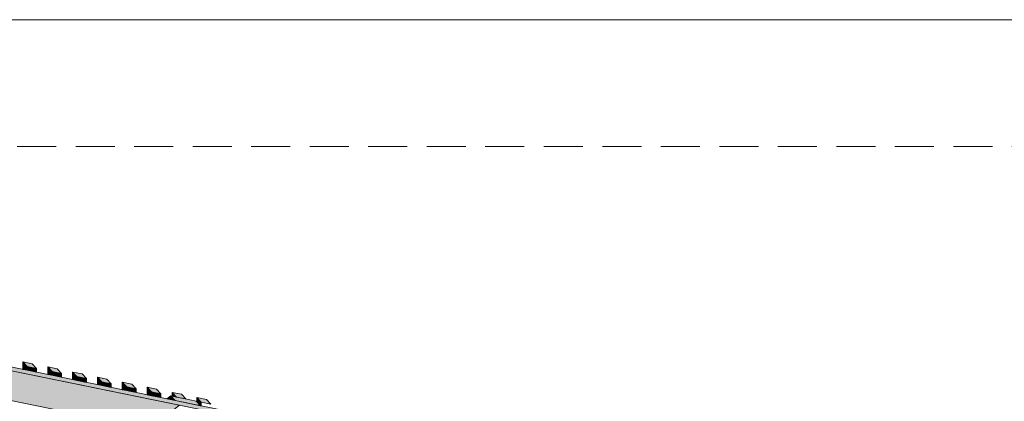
# Model space of a CAD drawing. Header units: millimetres. Extents: x 1567 to 2756, y -116 to 725.
# Tile 403 of 418: x 2459 to 2523, y 701 to 725. Entities that reach past the tile are written whole.
import ezdxf

# ---------------------------------------------------------------- set-up
doc = ezdxf.new("R2010")
doc.units = ezdxf.units.MM
doc.linetypes.add('CADWORK_12', pattern=[3.75, 2.5, -1.25])
for name, color, linetype in [('Ech.1_1', 7, 'Continuous'), ('Ech.1_50', 7, 'Continuous'), ('Ech.1_75', 7, 'Continuous')]:
    doc.layers.add(name, color=color, linetype=linetype)

msp = doc.modelspace()

# ---------------------------------------------------------------- hatches: boundary and pattern name
at = {"layer": 'Ech.1_75', "linetype": 'Continuous', "lineweight": 5, "true_color": 0xd4c4b3, "transparency": 33554687}
for points in [[(2529.682, 688.765), (2435.599, 708.014), (2435.878, 707.716), (2529.682, 688.524), (2529.682, 688.765)], [(2469.705, 700.795), (2441.377, 706.591), (2441.656, 706.293), (2441.656, 704.625), (2467.766, 699.282), (2469.705, 700.795)]]:
    msp.add_hatch(color=9, dxfattribs=at).paths.add_polyline_path(points)
at = {"layer": 'Ech.1_75', "linetype": 'Continuous', "lineweight": 5, "true_color": 0xeaddd7, "transparency": 33554687}
for points in [[(2459.671, 703.089), (2459.95, 703.032), (2459.95, 703.273), (2459.671, 703.57), (2459.671, 703.089)], [(2459.95, 703.273), (2460.555, 703.149), (2460.276, 703.447), (2459.671, 703.57), (2459.95, 703.273)], [(2459.95, 703.032), (2460.555, 702.908), (2460.555, 703.149), (2459.95, 703.273), (2459.95, 703.032)], [(2461.265, 702.763), (2461.544, 702.706), (2461.544, 702.946), (2461.265, 703.244), (2461.265, 702.763)], [(2461.544, 702.946), (2462.149, 702.823), (2461.87, 703.12), (2461.265, 703.244), (2461.544, 702.946)], [(2461.544, 702.706), (2462.149, 702.582), (2462.149, 702.823), (2461.544, 702.946), (2461.544, 702.706)], [(2462.859, 702.437), (2463.138, 702.38), (2463.138, 702.62), (2462.859, 702.918), (2462.859, 702.437)], [(2463.138, 702.62), (2463.744, 702.496), (2463.464, 702.794), (2462.859, 702.918), (2463.138, 702.62)], [(2463.138, 702.38), (2463.744, 702.256), (2463.744, 702.496), (2463.138, 702.62), (2463.138, 702.38)], [(2464.453, 702.11), (2464.732, 702.053), (2464.732, 702.294), (2464.453, 702.592), (2464.453, 702.11)], [(2464.732, 702.294), (2465.338, 702.17), (2465.059, 702.468), (2464.453, 702.592), (2464.732, 702.294)], [(2464.732, 702.053), (2465.338, 701.929), (2465.338, 702.17), (2464.732, 702.294), (2464.732, 702.053)], [(2466.047, 701.784), (2466.327, 701.727), (2466.327, 701.968), (2466.047, 702.266), (2466.047, 701.784)], [(2466.327, 701.968), (2466.932, 701.844), (2466.653, 702.142), (2466.047, 702.266), (2466.327, 701.968)], [(2466.327, 701.727), (2466.932, 701.603), (2466.932, 701.844), (2466.327, 701.968), (2466.327, 701.727)], [(2467.642, 701.458), (2467.921, 701.401), (2467.921, 701.642), (2467.642, 701.94), (2467.642, 701.458)], [(2468.247, 701.816), (2467.642, 701.94), (2467.921, 701.642), (2468.526, 701.518), (2468.247, 701.816)], [(2467.921, 701.401), (2468.526, 701.277), (2468.526, 701.518), (2467.921, 701.642), (2467.921, 701.401)], [(2469.236, 701.373), (2469.515, 701.316), (2469.236, 701.613), (2469.236, 701.373)], [(2469.841, 701.49), (2469.236, 701.613), (2469.515, 701.316), (2470.121, 701.192), (2469.841, 701.49)], [(2471.059, 700.759), (2471.109, 700.749), (2471.109, 700.989), (2470.83, 701.287), (2470.83, 701.003), (2471.059, 700.759)], [(2471.436, 701.163), (2470.83, 701.287), (2471.109, 700.989), (2471.715, 700.865), (2471.436, 701.163)]]:
    msp.add_hatch(color=254, dxfattribs=at).paths.add_polyline_path(points)
at = {"layer": 'Ech.1_75', "linetype": 'Continuous', "lineweight": 5, "true_color": 0xe0d9d1, "transparency": 33554687}
for points in [[(2468.902, 701.2), (2469.426, 701.093), (2469.146, 701.391), (2468.902, 701.2)], [(2470.78, 701.057), (2469.146, 701.391), (2469.426, 701.093), (2471.059, 700.759), (2470.78, 701.057)]]:
    msp.add_hatch(color=254, dxfattribs=at).paths.add_polyline_path(points)

# ---------------------------------------------------------------- linework, layer by layer
at = {"layer": 'Ech.1_1', "color": 7, "linetype": 'Continuous', "lineweight": 5}
msp.add_lwpolyline([(1566.72, -115.512), (2755.72, -115.512), (2755.72, 725.488), (1566.72, 725.488), (1566.72, -115.512)], close=True, dxfattribs=at)
at = {"layer": 'Ech.1_50', "color": 1, "linetype": 'CADWORK_12', "lineweight": 5}
msp.add_lwpolyline([(2748.399, 173.058), (2554.353, 173.058), (2554.353, -110.839), (2223.06, -110.839), (2223.06, 717.364), (2748.399, 717.364), (2748.399, 173.058)], close=True, dxfattribs=at)
at = {"layer": 'Ech.1_75', "color": 7, "linetype": 'Continuous', "lineweight": 5}
for points in [[(2529.682, 688.765), (2435.599, 708.014), (2435.878, 707.716), (2529.682, 688.524), (2529.682, 688.765)], [(2469.705, 700.795), (2441.377, 706.591), (2441.656, 706.293), (2441.656, 704.625), (2467.766, 699.282), (2469.705, 700.795)], [(2459.671, 703.089), (2459.95, 703.032), (2459.95, 703.273), (2459.671, 703.57), (2459.671, 703.089)], [(2459.95, 703.273), (2460.555, 703.149), (2460.276, 703.447), (2459.671, 703.57), (2459.95, 703.273)], [(2459.95, 703.032), (2460.555, 702.908), (2460.555, 703.149), (2459.95, 703.273), (2459.95, 703.032)], [(2461.265, 702.763), (2461.544, 702.706), (2461.544, 702.946), (2461.265, 703.244), (2461.265, 702.763)], [(2461.544, 702.946), (2462.149, 702.823), (2461.87, 703.12), (2461.265, 703.244), (2461.544, 702.946)], [(2461.544, 702.706), (2462.149, 702.582), (2462.149, 702.823), (2461.544, 702.946), (2461.544, 702.706)], [(2462.859, 702.437), (2463.138, 702.38), (2463.138, 702.62), (2462.859, 702.918), (2462.859, 702.437)], [(2463.138, 702.62), (2463.744, 702.496), (2463.464, 702.794), (2462.859, 702.918), (2463.138, 702.62)], [(2463.138, 702.38), (2463.744, 702.256), (2463.744, 702.496), (2463.138, 702.62), (2463.138, 702.38)], [(2464.453, 702.11), (2464.732, 702.053), (2464.732, 702.294), (2464.453, 702.592), (2464.453, 702.11)], [(2464.732, 702.294), (2465.338, 702.17), (2465.059, 702.468), (2464.453, 702.592), (2464.732, 702.294)], [(2464.732, 702.053), (2465.338, 701.929), (2465.338, 702.17), (2464.732, 702.294), (2464.732, 702.053)], [(2466.047, 701.784), (2466.327, 701.727), (2466.327, 701.968), (2466.047, 702.266), (2466.047, 701.784)], [(2466.327, 701.968), (2466.932, 701.844), (2466.653, 702.142), (2466.047, 702.266), (2466.327, 701.968)], [(2466.327, 701.727), (2466.932, 701.603), (2466.932, 701.844), (2466.327, 701.968), (2466.327, 701.727)], [(2467.642, 701.458), (2467.921, 701.401), (2467.921, 701.642), (2467.642, 701.94), (2467.642, 701.458)], [(2468.247, 701.816), (2467.642, 701.94), (2467.921, 701.642), (2468.526, 701.518), (2468.247, 701.816)], [(2467.921, 701.401), (2468.526, 701.277), (2468.526, 701.518), (2467.921, 701.642), (2467.921, 701.401)], [(2468.902, 701.2), (2469.426, 701.093), (2469.146, 701.391), (2468.902, 701.2)], [(2470.78, 701.057), (2469.146, 701.391), (2469.426, 701.093), (2471.059, 700.759), (2470.78, 701.057)], [(2469.236, 701.373), (2469.515, 701.316), (2469.236, 701.613), (2469.236, 701.373)], [(2469.841, 701.49), (2469.236, 701.613), (2469.515, 701.316), (2470.121, 701.192), (2469.841, 701.49)], [(2471.059, 700.759), (2471.109, 700.749), (2471.109, 700.989), (2470.83, 701.287), (2470.83, 701.003), (2471.059, 700.759)], [(2471.436, 701.163), (2470.83, 701.287), (2471.109, 700.989), (2471.715, 700.865), (2471.436, 701.163)]]:
    msp.add_lwpolyline(points, close=True, dxfattribs=at)

doc.saveas('drawing.dxf')
